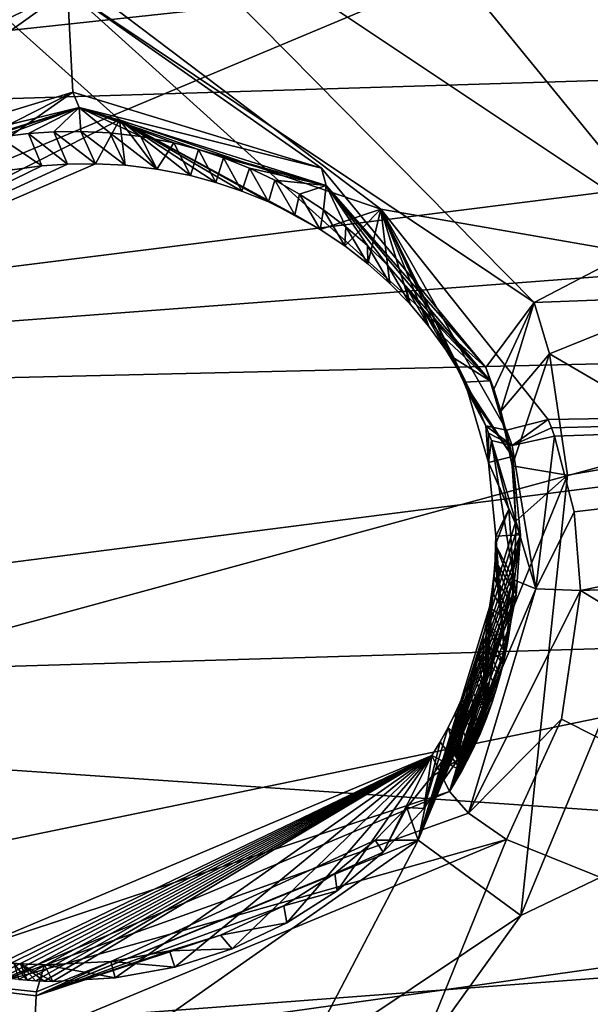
# Model space of a CAD drawing. Header units: millimetres. Extents: x -147 to 294, y -82 to 275.
# Tile 269 of 609: x 224.49 to 227.19, y 190.1 to 194.76. Entities that reach past the tile are written whole.
import ezdxf

# ---------------------------------------------------------------- set-up
doc = ezdxf.new("R2010")
doc.units = ezdxf.units.MM
doc.header["$LTSCALE"] = 67.506716
for name, color, linetype in [('1864', 7, 'CONTINUOUS'), ('1865', 7, 'CONTINUOUS'), ('1866', 7, 'CONTINUOUS'), ('1867', 7, 'CONTINUOUS'), ('1881', 7, 'CONTINUOUS'), ('1886', 7, 'CONTINUOUS'), ('1887', 7, 'CONTINUOUS'), ('1888', 7, 'CONTINUOUS'), ('1889', 7, 'CONTINUOUS'), ('1890', 7, 'CONTINUOUS'), ('1891', 7, 'CONTINUOUS'), ('1892', 7, 'CONTINUOUS'), ('1893', 7, 'CONTINUOUS'), ('1894', 7, 'CONTINUOUS'), ('1896', 7, 'CONTINUOUS'), ('1897', 7, 'CONTINUOUS'), ('1898', 7, 'CONTINUOUS'), ('1899', 7, 'CONTINUOUS'), ('1900', 7, 'CONTINUOUS'), ('1922', 7, 'CONTINUOUS'), ('1923', 7, 'CONTINUOUS'), ('1924', 7, 'CONTINUOUS'), ('1986', 7, 'CONTINUOUS'), ('1987', 7, 'CONTINUOUS'), ('1988', 7, 'CONTINUOUS'), ('1989', 7, 'CONTINUOUS'), ('1990', 7, 'CONTINUOUS'), ('1991', 7, 'CONTINUOUS'), ('752', 7, 'CONTINUOUS'), ('753', 7, 'CONTINUOUS'), ('799', 7, 'CONTINUOUS'), ('810', 7, 'CONTINUOUS'), ('811', 7, 'CONTINUOUS'), ('841', 7, 'CONTINUOUS'), ('932', 7, 'CONTINUOUS')]:
    doc.layers.add(name, color=color, linetype=linetype)

msp = doc.modelspace()

# ---------------------------------------------------------------- linework, layer by layer
at = {"layer": '1864', "linetype": 'CONTINUOUS'}
for points in [[(232.5927, 188.7143, -18.24), (225.282, 188.3193, -17.8591), (231.732, 192.8537, -16.9719), (232.5927, 188.7143, -18.24)], [(231.732, 192.8537, -16.9719), (225.282, 188.3193, -17.8591), (226.8588, 190.5165, -17.2977), (231.732, 192.8537, -16.9719)], [(227.7718, 192.7218, -16.7177), (231.732, 192.8537, -16.9719), (226.8588, 190.5165, -17.2977), (227.7718, 192.7218, -16.7177)], [(226.8588, 190.5165, -17.2977), (225.282, 188.3193, -17.8591), (225.826, 189.8257, -17.4425), (226.8588, 190.5165, -17.2977)], [(224.5396, 189.5851, -17.4508), (217.8714, 187.4773, -17.9052), (222.468, 190.386, -17.133), (224.5396, 189.5851, -17.4508)]]:
    msp.add_3dface(points, dxfattribs=at)
at = {"layer": '1865', "linetype": 'CONTINUOUS'}
for points in [[(224.5396, 189.5851, -17.4508), (222.468, 190.386, -17.133), (224.5667, 190.1358, -17.0461), (224.5396, 189.5851, -17.4508)], [(224.5667, 190.1358, -17.0461), (222.468, 190.386, -17.133), (224.5683, 190.1543, -17.0173), (224.5667, 190.1358, -17.0461)], [(224.5683, 190.1543, -17.0173), (222.468, 190.386, -17.133), (224.6056, 190.2821, -16.2891), (224.5683, 190.1543, -17.0173)], [(224.6056, 190.2821, -16.2891), (222.468, 190.386, -17.133), (224.4925, 190.2871, -16.2857), (224.6056, 190.2821, -16.2891)], [(224.4925, 190.2871, -16.2857), (222.468, 190.386, -17.133), (224.4612, 190.2894, -16.2845), (224.4925, 190.2871, -16.2857)]]:
    msp.add_3dface(points, dxfattribs=at)
at = {"layer": '1866', "linetype": 'CONTINUOUS'}
for points in [[(227.7718, 192.7218, -16.7177), (226.8588, 190.5165, -17.2977), (227.079, 192.6011, -16.3974), (227.7718, 192.7218, -16.7177)], [(227.079, 192.6011, -16.3974), (226.8588, 190.5165, -17.2977), (226.3727, 190.8728, -16.887), (227.079, 192.6011, -16.3974)], [(227.079, 192.6011, -16.3974), (226.3727, 190.8728, -16.887), (226.8359, 192.3837, -15.697), (227.079, 192.6011, -16.3974)], [(226.8359, 192.3837, -15.697), (226.3727, 190.8728, -16.887), (226.8358, 192.3274, -15.7146), (226.8359, 192.3837, -15.697)], [(226.8358, 192.3274, -15.7146), (226.3727, 190.8728, -16.887), (226.8322, 192.2588, -15.7352), (226.8358, 192.3274, -15.7146)], [(226.8322, 192.2588, -15.7352), (226.3727, 190.8728, -16.887), (226.8283, 192.2005, -15.7533), (226.8322, 192.2588, -15.7352)], [(226.8283, 192.2005, -15.7533), (226.3727, 190.8728, -16.887), (226.8227, 192.1449, -15.7703), (226.8283, 192.2005, -15.7533)], [(226.8227, 192.1449, -15.7703), (226.3727, 190.8728, -16.887), (226.8141, 192.0812, -15.7895), (226.8227, 192.1449, -15.7703)], [(226.8141, 192.0812, -15.7895), (226.3727, 190.8728, -16.887), (226.7998, 191.9991, -15.8143), (226.8141, 192.0812, -15.7895)], [(226.7998, 191.9991, -15.8143), (226.3727, 190.8728, -16.887), (226.7752, 191.8885, -15.8475), (226.7998, 191.9991, -15.8143)], [(226.7752, 191.8885, -15.8475), (226.3727, 190.8728, -16.887), (226.7319, 191.7402, -15.8919), (226.7752, 191.8885, -15.8475)], [(226.7319, 191.7402, -15.8919), (226.3727, 190.8728, -16.887), (226.6562, 191.5475, -15.9487), (226.7319, 191.7402, -15.8919)], [(226.6562, 191.5475, -15.9487), (226.3727, 190.8728, -16.887), (226.5284, 191.3085, -16.0183), (226.6562, 191.5475, -15.9487)], [(226.5284, 191.3085, -16.0183), (226.3727, 190.8728, -16.887), (226.4366, 191.173, -16.0572), (226.5284, 191.3085, -16.0183)], [(226.4366, 191.173, -16.0572), (226.3727, 190.8728, -16.887), (226.3195, 191.0276, -16.0985), (226.4366, 191.173, -16.0572)], [(226.3195, 191.0276, -16.0985), (226.3727, 190.8728, -16.887), (226.1697, 190.8738, -16.1417), (226.3195, 191.0276, -16.0985)], [(225.826, 189.8257, -17.4425), (224.5396, 189.5851, -17.4508), (226.3727, 190.8728, -16.887), (225.826, 189.8257, -17.4425)], [(224.5396, 189.5851, -17.4508), (224.5667, 190.1358, -17.0461), (226.3727, 190.8728, -16.887), (224.5396, 189.5851, -17.4508)], [(226.3727, 190.8728, -16.887), (224.5667, 190.1358, -17.0461), (226.1697, 190.8738, -16.1417), (226.3727, 190.8728, -16.887)], [(226.1697, 190.8738, -16.1417), (224.5667, 190.1358, -17.0461), (225.9788, 190.716, -16.1851), (226.1697, 190.8738, -16.1417)], [(226.8588, 190.5165, -17.2977), (225.826, 189.8257, -17.4425), (226.3727, 190.8728, -16.887), (226.8588, 190.5165, -17.2977)], [(225.9788, 190.716, -16.1851), (224.5667, 190.1358, -17.0461), (225.7377, 190.562, -16.2264), (225.9788, 190.716, -16.1851)], [(225.7377, 190.562, -16.2264), (224.5667, 190.1358, -17.0461), (225.4374, 190.424, -16.2618), (225.7377, 190.562, -16.2264)], [(225.4374, 190.424, -16.2618), (224.5667, 190.1358, -17.0461), (225.1969, 190.3492, -16.2796), (225.4374, 190.424, -16.2618)], [(225.1969, 190.3492, -16.2796), (224.5667, 190.1358, -17.0461), (224.9198, 190.2981, -16.2898), (225.1969, 190.3492, -16.2796)], [(224.5667, 190.1358, -17.0461), (224.5683, 190.1543, -17.0173), (224.9198, 190.2981, -16.2898), (224.5667, 190.1358, -17.0461)], [(224.5683, 190.1543, -17.0173), (224.6056, 190.2821, -16.2891), (224.9198, 190.2981, -16.2898), (224.5683, 190.1543, -17.0173)]]:
    msp.add_3dface(points, dxfattribs=at)
at = {"layer": '1867', "linetype": 'CONTINUOUS'}
for points in [[(227.6661, 193.4474, -16.5043), (227.7718, 192.7218, -16.7177), (226.9938, 193.1759, -16.2248), (227.6661, 193.4474, -16.5043)], [(226.7638, 192.9036, -15.5342), (226.9938, 193.1759, -16.2248), (226.8172, 192.6454, -15.6157), (226.7638, 192.9036, -15.5342)], [(226.9938, 193.1759, -16.2248), (227.079, 192.6011, -16.3974), (226.8172, 192.6454, -15.6157), (226.9938, 193.1759, -16.2248)], [(227.7718, 192.7218, -16.7177), (227.079, 192.6011, -16.3974), (226.9938, 193.1759, -16.2248), (227.7718, 192.7218, -16.7177)], [(227.079, 192.6011, -16.3974), (226.8359, 192.3837, -15.697), (226.8172, 192.6454, -15.6157), (227.079, 192.6011, -16.3974)]]:
    msp.add_3dface(points, dxfattribs=at)
at = {"layer": '1881', "linetype": 'CONTINUOUS'}
msp.add_3dface([(227.563, 193.7525, -16.4113), (226.45, 195.1174, -15.9597), (227.3499, 196.8986, -15.5152), (227.563, 193.7525, -16.4113)], dxfattribs=at)
at = {"layer": '1886', "linetype": 'CONTINUOUS'}
for points in [[(224.4925, 190.2871, -16.2857), (224.4612, 190.2894, -16.2845), (224.5237, 190.2103, -15.9112), (224.4925, 190.2871, -16.2857)], [(224.5237, 190.2103, -15.9112), (224.4612, 190.2894, -16.2845), (224.484, 190.2135, -15.9085), (224.5237, 190.2103, -15.9112)], [(224.6056, 190.2821, -16.2891), (224.4925, 190.2871, -16.2857), (224.6446, 190.2042, -15.9184), (224.6056, 190.2821, -16.2891)], [(224.6446, 190.2042, -15.9184), (224.4925, 190.2871, -16.2857), (224.604, 190.2056, -15.9162), (224.6446, 190.2042, -15.9184)], [(224.604, 190.2056, -15.9162), (224.4925, 190.2871, -16.2857), (224.5637, 190.2076, -15.9138), (224.604, 190.2056, -15.9162)], [(224.5637, 190.2076, -15.9138), (224.4925, 190.2871, -16.2857), (224.5237, 190.2103, -15.9112), (224.5637, 190.2076, -15.9138)]]:
    msp.add_3dface(points, dxfattribs=at)
at = {"layer": '1887', "linetype": 'CONTINUOUS'}
for points in [[(226.8359, 192.3837, -15.697), (226.8358, 192.3274, -15.7146), (226.8574, 192.3185, -15.4233), (226.8359, 192.3837, -15.697)], [(226.8283, 192.2005, -15.7533), (226.8227, 192.1449, -15.7703), (226.8574, 192.3185, -15.4233), (226.8283, 192.2005, -15.7533)], [(226.8574, 192.3185, -15.4233), (226.8227, 192.1449, -15.7703), (226.8373, 192.0335, -15.5037), (226.8574, 192.3185, -15.4233)], [(226.8322, 192.2588, -15.7352), (226.8283, 192.2005, -15.7533), (226.8574, 192.3185, -15.4233), (226.8322, 192.2588, -15.7352)], [(226.8358, 192.3274, -15.7146), (226.8322, 192.2588, -15.7352), (226.8574, 192.3185, -15.4233), (226.8358, 192.3274, -15.7146)], [(226.8227, 192.1449, -15.7703), (226.8141, 192.0812, -15.7895), (226.8373, 192.0335, -15.5037), (226.8227, 192.1449, -15.7703)], [(226.8141, 192.0812, -15.7895), (226.7998, 191.9991, -15.8143), (226.8373, 192.0335, -15.5037), (226.8141, 192.0812, -15.7895)], [(226.7998, 191.9991, -15.8143), (226.7752, 191.8885, -15.8475), (226.8373, 192.0335, -15.5037), (226.7998, 191.9991, -15.8143)], [(226.8373, 192.0335, -15.5037), (226.7752, 191.8885, -15.8475), (226.7813, 191.7614, -15.5784), (226.8373, 192.0335, -15.5037)], [(226.7752, 191.8885, -15.8475), (226.7319, 191.7402, -15.8919), (226.7813, 191.7614, -15.5784), (226.7752, 191.8885, -15.8475)], [(226.7319, 191.7402, -15.8919), (226.6562, 191.5475, -15.9487), (226.6886, 191.5009, -15.648), (226.7319, 191.7402, -15.8919)], [(226.7813, 191.7614, -15.5784), (226.7319, 191.7402, -15.8919), (226.6886, 191.5009, -15.648), (226.7813, 191.7614, -15.5784)], [(226.6562, 191.5475, -15.9487), (226.5284, 191.3085, -16.0183), (226.5592, 191.2514, -15.7126), (226.6562, 191.5475, -15.9487)], [(226.6886, 191.5009, -15.648), (226.6562, 191.5475, -15.9487), (226.5592, 191.2514, -15.7126), (226.6886, 191.5009, -15.648)], [(226.5284, 191.3085, -16.0183), (226.4366, 191.173, -16.0572), (226.5592, 191.2514, -15.7126), (226.5284, 191.3085, -16.0183)], [(226.5592, 191.2514, -15.7126), (226.4366, 191.173, -16.0572), (226.3995, 191.0232, -15.7695), (226.5592, 191.2514, -15.7126)], [(226.4366, 191.173, -16.0572), (226.3195, 191.0276, -16.0985), (226.3995, 191.0232, -15.7695), (226.4366, 191.173, -16.0572)], [(226.3195, 191.0276, -16.0985), (226.1697, 190.8738, -16.1417), (226.208, 190.8156, -15.819), (226.3195, 191.0276, -16.0985)], [(226.3995, 191.0232, -15.7695), (226.3195, 191.0276, -16.0985), (226.208, 190.8156, -15.819), (226.3995, 191.0232, -15.7695)], [(226.1697, 190.8738, -16.1417), (225.9788, 190.716, -16.1851), (226.208, 190.8156, -15.819), (226.1697, 190.8738, -16.1417)], [(226.208, 190.8156, -15.819), (225.9788, 190.716, -16.1851), (225.9906, 190.6334, -15.8602), (226.208, 190.8156, -15.819)], [(225.9788, 190.716, -16.1851), (225.7377, 190.562, -16.2264), (225.9906, 190.6334, -15.8602), (225.9788, 190.716, -16.1851)], [(225.9906, 190.6334, -15.8602), (225.7377, 190.562, -16.2264), (225.7524, 190.4817, -15.8917), (225.9906, 190.6334, -15.8602)], [(225.7377, 190.562, -16.2264), (225.4374, 190.424, -16.2618), (225.7524, 190.4817, -15.8917), (225.7377, 190.562, -16.2264)], [(225.7524, 190.4817, -15.8917), (225.4374, 190.424, -16.2618), (225.4926, 190.3593, -15.914), (225.7524, 190.4817, -15.8917)], [(225.4374, 190.424, -16.2618), (225.1969, 190.3492, -16.2796), (225.4926, 190.3593, -15.914), (225.4374, 190.424, -16.2618)], [(225.1969, 190.3492, -16.2796), (224.9198, 190.2981, -16.2898), (225.222, 190.2725, -15.9259), (225.1969, 190.3492, -16.2796)], [(225.4926, 190.3593, -15.914), (225.1969, 190.3492, -16.2796), (225.222, 190.2725, -15.9259), (225.4926, 190.3593, -15.914)], [(224.9198, 190.2981, -16.2898), (224.6056, 190.2821, -16.2891), (224.94, 190.221, -15.9273), (224.9198, 190.2981, -16.2898)], [(225.222, 190.2725, -15.9259), (224.9198, 190.2981, -16.2898), (224.94, 190.221, -15.9273), (225.222, 190.2725, -15.9259)], [(224.6056, 190.2821, -16.2891), (224.6446, 190.2042, -15.9184), (224.94, 190.221, -15.9273), (224.6056, 190.2821, -16.2891)]]:
    msp.add_3dface(points, dxfattribs=at)
at = {"layer": '1888', "linetype": 'CONTINUOUS'}
for points in [[(226.6933, 193.1116, -15.4677), (226.7313, 193.0087, -15.5007), (226.7142, 193.047, -15.2074), (226.6933, 193.1116, -15.4677)], [(226.7313, 193.0087, -15.5007), (226.7638, 192.9036, -15.5342), (226.7142, 193.047, -15.2074), (226.7313, 193.0087, -15.5007)], [(226.7142, 193.047, -15.2074), (226.7638, 192.9036, -15.5342), (226.8201, 192.6895, -15.3154), (226.7142, 193.047, -15.2074)], [(226.7638, 192.9036, -15.5342), (226.8172, 192.6454, -15.6157), (226.8201, 192.6895, -15.3154), (226.7638, 192.9036, -15.5342)], [(226.8172, 192.6454, -15.6157), (226.8359, 192.3837, -15.697), (226.8201, 192.6895, -15.3154), (226.8172, 192.6454, -15.6157)], [(226.8359, 192.3837, -15.697), (226.8574, 192.3185, -15.4233), (226.8201, 192.6895, -15.3154), (226.8359, 192.3837, -15.697)]]:
    msp.add_3dface(points, dxfattribs=at)
at = {"layer": '1889', "linetype": 'CONTINUOUS'}
for points in [[(227.563, 193.7525, -16.4113), (227.6661, 193.4474, -16.5043), (226.9228, 193.4183, -16.1625), (227.563, 193.7525, -16.4113)], [(226.7313, 193.0087, -15.5007), (226.6933, 193.1116, -15.4677), (226.9228, 193.4183, -16.1625), (226.7313, 193.0087, -15.5007)], [(226.7638, 192.9036, -15.5342), (226.7313, 193.0087, -15.5007), (226.9228, 193.4183, -16.1625), (226.7638, 192.9036, -15.5342)], [(226.9938, 193.1759, -16.2248), (226.7638, 192.9036, -15.5342), (226.9228, 193.4183, -16.1625), (226.9938, 193.1759, -16.2248)], [(227.6661, 193.4474, -16.5043), (226.9938, 193.1759, -16.2248), (226.9228, 193.4183, -16.1625), (227.6661, 193.4474, -16.5043)]]:
    msp.add_3dface(points, dxfattribs=at)
at = {"layer": '1890', "linetype": 'CONTINUOUS'}
for points in [[(224.7196, 195.6512, -15.7199), (226.9228, 193.4183, -16.1625), (224.7145, 194.8986, -15.632), (224.7196, 195.6512, -15.7199)], [(224.7196, 195.6512, -15.7199), (226.45, 195.1174, -15.9597), (227.563, 193.7525, -16.4113), (224.7196, 195.6512, -15.7199)], [(224.7196, 195.6512, -15.7199), (227.563, 193.7525, -16.4113), (226.9228, 193.4183, -16.1625), (224.7196, 195.6512, -15.7199)], [(226.9228, 193.4183, -16.1625), (226.6933, 193.1116, -15.4677), (224.7145, 194.8986, -15.632), (226.9228, 193.4183, -16.1625)], [(224.7145, 194.8986, -15.632), (226.6933, 193.1116, -15.4677), (225.9157, 194.0547, -15.1533), (224.7145, 194.8986, -15.632)], [(224.74, 194.415, -15.0122), (224.7145, 194.8986, -15.632), (225.9157, 194.0547, -15.1533), (224.74, 194.415, -15.0122)]]:
    msp.add_3dface(points, dxfattribs=at)
at = {"layer": '1891', "linetype": 'CONTINUOUS'}
for points in [[(221.6038, 193.4095, -16.2304), (222.7689, 195.0361, -15.8098), (224.7145, 194.8986, -15.632), (221.6038, 193.4095, -16.2304)], [(222.2717, 193.1588, -16.039), (221.6038, 193.4095, -16.2304), (224.7145, 194.8986, -15.632), (222.2717, 193.1588, -16.039)], [(222.2717, 193.1588, -16.039), (224.7145, 194.8986, -15.632), (224.74, 194.415, -15.0122), (222.2717, 193.1588, -16.039)], [(222.589, 192.9029, -15.4521), (222.2717, 193.1588, -16.039), (224.74, 194.415, -15.0122), (222.589, 192.9029, -15.4521)], [(222.589, 192.9029, -15.4521), (224.74, 194.415, -15.0122), (223.3945, 194.0056, -15.1175), (222.589, 192.9029, -15.4521)]]:
    msp.add_3dface(points, dxfattribs=at)
at = {"layer": '1892', "linetype": 'CONTINUOUS'}
for points in [[(223.3945, 194.0056, -15.1175), (224.74, 194.415, -15.0122), (224.7688, 194.3423, -14.7385), (223.3945, 194.0056, -15.1175)], [(223.4334, 193.9223, -14.7985), (223.3945, 194.0056, -15.1175), (224.7688, 194.3423, -14.7385), (223.4334, 193.9223, -14.7985)]]:
    msp.add_3dface(points, dxfattribs=at)
at = {"layer": '1893', "linetype": 'CONTINUOUS'}
for points in [[(223.4334, 193.9223, -14.7985), (224.7688, 194.3423, -14.7385), (224.0438, 194.1124, -14.7704), (223.4334, 193.9223, -14.7985)], [(224.0438, 194.1124, -14.7704), (224.7688, 194.3423, -14.7385), (224.1491, 194.1458, -14.7656), (224.0438, 194.1124, -14.7704)], [(224.1491, 194.1458, -14.7656), (224.7688, 194.3423, -14.7385), (224.2645, 194.1757, -14.7623), (224.1491, 194.1458, -14.7656)], [(224.2645, 194.1757, -14.7623), (224.7688, 194.3423, -14.7385), (224.3909, 194.2006, -14.7609), (224.2645, 194.1757, -14.7623)], [(224.3909, 194.2006, -14.7609), (224.7688, 194.3423, -14.7385), (224.5294, 194.2189, -14.7621), (224.3909, 194.2006, -14.7609)], [(224.5294, 194.2189, -14.7621), (224.7688, 194.3423, -14.7385), (224.6494, 194.2273, -14.7653), (224.5294, 194.2189, -14.7621)], [(224.6494, 194.2273, -14.7653), (224.7688, 194.3423, -14.7385), (224.7777, 194.2287, -14.771), (224.6494, 194.2273, -14.7653)], [(224.7688, 194.3423, -14.7385), (225.9374, 193.9723, -14.9019), (225.3339, 194.1433, -14.8223), (224.7688, 194.3423, -14.7385)], [(224.7777, 194.2287, -14.771), (224.7688, 194.3423, -14.7385), (224.9151, 194.2217, -14.7795), (224.7777, 194.2287, -14.771)], [(224.9151, 194.2217, -14.7795), (224.7688, 194.3423, -14.7385), (225.061, 194.2043, -14.7915), (224.9151, 194.2217, -14.7795)], [(225.061, 194.2043, -14.7915), (224.7688, 194.3423, -14.7385), (225.2171, 194.1741, -14.8077), (225.061, 194.2043, -14.7915)], [(225.2171, 194.1741, -14.8077), (224.7688, 194.3423, -14.7385), (225.3339, 194.1433, -14.8223), (225.2171, 194.1741, -14.8077)], [(225.3339, 194.1433, -14.8223), (225.9374, 193.9723, -14.9019), (225.4531, 194.104, -14.8394), (225.3339, 194.1433, -14.8223)], [(225.4531, 194.104, -14.8394), (225.9374, 193.9723, -14.9019), (225.575, 194.0551, -14.8595), (225.4531, 194.104, -14.8394)], [(225.575, 194.0551, -14.8595), (225.9374, 193.9723, -14.9019), (225.6956, 193.9974, -14.8821), (225.575, 194.0551, -14.8595)], [(225.6956, 193.9974, -14.8821), (225.9374, 193.9723, -14.9019), (225.8121, 193.9318, -14.9067), (225.6956, 193.9974, -14.8821)], [(225.8121, 193.9318, -14.9067), (225.9374, 193.9723, -14.9019), (225.9247, 193.858, -14.9336), (225.8121, 193.9318, -14.9067)], [(225.9247, 193.858, -14.9336), (225.9374, 193.9723, -14.9019), (226.0318, 193.7769, -14.9622), (225.9247, 193.858, -14.9336)], [(225.9374, 193.9723, -14.9019), (226.7142, 193.047, -15.2074), (226.2278, 193.5946, -15.0246), (225.9374, 193.9723, -14.9019)], [(226.0318, 193.7769, -14.9622), (225.9374, 193.9723, -14.9019), (226.133, 193.689, -14.9926), (226.0318, 193.7769, -14.9622)], [(226.133, 193.689, -14.9926), (225.9374, 193.9723, -14.9019), (226.2278, 193.5946, -15.0246), (226.133, 193.689, -14.9926)], [(226.2278, 193.5946, -15.0246), (226.7142, 193.047, -15.2074), (226.3156, 193.494, -15.0579), (226.2278, 193.5946, -15.0246)], [(226.3156, 193.494, -15.0579), (226.7142, 193.047, -15.2074), (226.3961, 193.3878, -15.0925), (226.3156, 193.494, -15.0579)], [(226.3961, 193.3878, -15.0925), (226.7142, 193.047, -15.2074), (226.4687, 193.2766, -15.1281), (226.3961, 193.3878, -15.0925)], [(226.4687, 193.2766, -15.1281), (226.7142, 193.047, -15.2074), (226.5332, 193.1608, -15.1647), (226.4687, 193.2766, -15.1281)], [(226.5332, 193.1608, -15.1647), (226.7142, 193.047, -15.2074), (226.5894, 193.041, -15.202), (226.5332, 193.1608, -15.1647)]]:
    msp.add_3dface(points, dxfattribs=at)
at = {"layer": '1894', "linetype": 'CONTINUOUS'}
for points in [[(224.74, 194.415, -15.0122), (225.9157, 194.0547, -15.1533), (224.7688, 194.3423, -14.7385), (224.74, 194.415, -15.0122)], [(224.7688, 194.3423, -14.7385), (225.9157, 194.0547, -15.1533), (225.9374, 193.9723, -14.9019), (224.7688, 194.3423, -14.7385)], [(225.9157, 194.0547, -15.1533), (226.6933, 193.1116, -15.4677), (225.9374, 193.9723, -14.9019), (225.9157, 194.0547, -15.1533)], [(226.6933, 193.1116, -15.4677), (226.7142, 193.047, -15.2074), (225.9374, 193.9723, -14.9019), (226.6933, 193.1116, -15.4677)]]:
    msp.add_3dface(points, dxfattribs=at)
at = {"layer": '1896', "linetype": 'CONTINUOUS'}
for points in [[(226.7399, 192.3126, -15.4183), (226.7813, 191.7614, -15.5784), (226.7396, 192.2717, -15.4298), (226.7399, 192.3126, -15.4183)], [(226.8574, 192.3185, -15.4233), (226.7813, 191.7614, -15.5784), (226.7399, 192.3126, -15.4183), (226.8574, 192.3185, -15.4233)], [(226.8574, 192.3185, -15.4233), (226.8373, 192.0335, -15.5037), (226.7813, 191.7614, -15.5784), (226.8574, 192.3185, -15.4233)], [(226.7396, 192.2717, -15.4298), (226.7813, 191.7614, -15.5784), (226.7368, 192.1968, -15.4511), (226.7396, 192.2717, -15.4298)], [(226.7813, 191.7614, -15.5784), (226.6886, 191.5009, -15.648), (226.7368, 192.1968, -15.4511), (226.7813, 191.7614, -15.5784)], [(226.7368, 192.1968, -15.4511), (226.6886, 191.5009, -15.648), (226.7311, 192.1223, -15.4721), (226.7368, 192.1968, -15.4511)], [(226.7311, 192.1223, -15.4721), (226.6886, 191.5009, -15.648), (226.7224, 192.0482, -15.4928), (226.7311, 192.1223, -15.4721)], [(226.7224, 192.0482, -15.4928), (226.6886, 191.5009, -15.648), (226.7109, 191.9746, -15.5133), (226.7224, 192.0482, -15.4928)], [(226.7109, 191.9746, -15.5133), (226.6886, 191.5009, -15.648), (226.6964, 191.9014, -15.5334), (226.7109, 191.9746, -15.5133)], [(226.6964, 191.9014, -15.5334), (226.6886, 191.5009, -15.648), (226.6789, 191.8284, -15.5534), (226.6964, 191.9014, -15.5334)], [(226.6789, 191.8284, -15.5534), (226.6886, 191.5009, -15.648), (226.6586, 191.7557, -15.5731), (226.6789, 191.8284, -15.5534)], [(226.6886, 191.5009, -15.648), (226.5592, 191.2514, -15.7126), (226.6586, 191.7557, -15.5731), (226.6886, 191.5009, -15.648)], [(226.6586, 191.7557, -15.5731), (226.5592, 191.2514, -15.7126), (226.6354, 191.6837, -15.5924), (226.6586, 191.7557, -15.5731)], [(226.6354, 191.6837, -15.5924), (226.5592, 191.2514, -15.7126), (226.6093, 191.6127, -15.6114), (226.6354, 191.6837, -15.5924)], [(226.6093, 191.6127, -15.6114), (226.5592, 191.2514, -15.7126), (226.5806, 191.543, -15.6298), (226.6093, 191.6127, -15.6114)], [(226.5806, 191.543, -15.6298), (226.5592, 191.2514, -15.7126), (226.549, 191.4742, -15.6478), (226.5806, 191.543, -15.6298)], [(226.549, 191.4742, -15.6478), (226.5592, 191.2514, -15.7126), (226.5147, 191.4063, -15.6654), (226.549, 191.4742, -15.6478)], [(226.5592, 191.2514, -15.7126), (226.3995, 191.0232, -15.7695), (226.5147, 191.4063, -15.6654), (226.5592, 191.2514, -15.7126)], [(226.5147, 191.4063, -15.6654), (226.3995, 191.0232, -15.7695), (226.4775, 191.3394, -15.6826), (226.5147, 191.4063, -15.6654)], [(226.4775, 191.3394, -15.6826), (226.3995, 191.0232, -15.7695), (226.4376, 191.2734, -15.6994), (226.4775, 191.3394, -15.6826)], [(226.4376, 191.2734, -15.6994), (224.2897, 190.2386, -15.8925), (224.2667, 190.3574, -15.8568), (226.4376, 191.2734, -15.6994)], [(224.328, 190.2324, -15.896), (224.2897, 190.2386, -15.8925), (226.4376, 191.2734, -15.6994), (224.328, 190.2324, -15.896)], [(224.3666, 190.2267, -15.8993), (224.328, 190.2324, -15.896), (226.4376, 191.2734, -15.6994), (224.3666, 190.2267, -15.8993)], [(224.4054, 190.2217, -15.9025), (224.3666, 190.2267, -15.8993), (226.4376, 191.2734, -15.6994), (224.4054, 190.2217, -15.9025)], [(224.4446, 190.2173, -15.9056), (224.4054, 190.2217, -15.9025), (226.4376, 191.2734, -15.6994), (224.4446, 190.2173, -15.9056)], [(224.484, 190.2135, -15.9085), (224.4446, 190.2173, -15.9056), (226.4376, 191.2734, -15.6994), (224.484, 190.2135, -15.9085)], [(224.5237, 190.2103, -15.9112), (224.484, 190.2135, -15.9085), (226.4376, 191.2734, -15.6994), (224.5237, 190.2103, -15.9112)], [(224.5637, 190.2076, -15.9138), (224.5237, 190.2103, -15.9112), (226.4376, 191.2734, -15.6994), (224.5637, 190.2076, -15.9138)], [(224.604, 190.2056, -15.9162), (224.5637, 190.2076, -15.9138), (226.4376, 191.2734, -15.6994), (224.604, 190.2056, -15.9162)], [(224.6446, 190.2042, -15.9184), (224.604, 190.2056, -15.9162), (226.4376, 191.2734, -15.6994), (224.6446, 190.2042, -15.9184)], [(224.94, 190.221, -15.9273), (224.6446, 190.2042, -15.9184), (226.4376, 191.2734, -15.6994), (224.94, 190.221, -15.9273)], [(225.222, 190.2725, -15.9259), (224.94, 190.221, -15.9273), (226.4376, 191.2734, -15.6994), (225.222, 190.2725, -15.9259)], [(225.4926, 190.3593, -15.914), (225.222, 190.2725, -15.9259), (226.4376, 191.2734, -15.6994), (225.4926, 190.3593, -15.914)], [(225.7524, 190.4817, -15.8917), (225.4926, 190.3593, -15.914), (226.4376, 191.2734, -15.6994), (225.7524, 190.4817, -15.8917)], [(225.9906, 190.6334, -15.8602), (225.7524, 190.4817, -15.8917), (226.4376, 191.2734, -15.6994), (225.9906, 190.6334, -15.8602)], [(226.208, 190.8156, -15.819), (225.9906, 190.6334, -15.8602), (226.4376, 191.2734, -15.6994), (226.208, 190.8156, -15.819)], [(226.3995, 191.0232, -15.7695), (226.208, 190.8156, -15.819), (226.4376, 191.2734, -15.6994), (226.3995, 191.0232, -15.7695)]]:
    msp.add_3dface(points, dxfattribs=at)
at = {"layer": '1897', "linetype": 'CONTINUOUS'}
for points in [[(226.7142, 193.047, -15.2074), (226.8201, 192.6895, -15.3154), (226.5894, 193.041, -15.202), (226.7142, 193.047, -15.2074)], [(226.5894, 193.041, -15.202), (226.8201, 192.6895, -15.3154), (226.6079, 192.9962, -15.2158), (226.5894, 193.041, -15.202)], [(226.6079, 192.9962, -15.2158), (226.8201, 192.6895, -15.3154), (226.7059, 192.6607, -15.3171), (226.6079, 192.9962, -15.2158)], [(226.8201, 192.6895, -15.3154), (226.8574, 192.3185, -15.4233), (226.7059, 192.6607, -15.3171), (226.8201, 192.6895, -15.3154)], [(226.8574, 192.3185, -15.4233), (226.7399, 192.3126, -15.4183), (226.7059, 192.6607, -15.3171), (226.8574, 192.3185, -15.4233)]]:
    msp.add_3dface(points, dxfattribs=at)
at = {"layer": '1898', "linetype": 'CONTINUOUS'}
for points in [[(224.3909, 194.2006, -14.7609), (224.5294, 194.2189, -14.7621), (224.5931, 194.065, -14.0639), (224.3909, 194.2006, -14.7609)], [(224.4524, 194.0461, -14.0642), (224.3909, 194.2006, -14.7609), (224.5931, 194.065, -14.0639), (224.4524, 194.0461, -14.0642)], [(224.5294, 194.2189, -14.7621), (224.6494, 194.2273, -14.7653), (224.7151, 194.0738, -14.066), (224.5294, 194.2189, -14.7621)], [(224.5931, 194.065, -14.0639), (224.5294, 194.2189, -14.7621), (224.7151, 194.0738, -14.066), (224.5931, 194.065, -14.0639)], [(224.6494, 194.2273, -14.7653), (224.7777, 194.2287, -14.771), (224.8463, 194.0754, -14.0706), (224.6494, 194.2273, -14.7653)], [(224.7151, 194.0738, -14.066), (224.6494, 194.2273, -14.7653), (224.8463, 194.0754, -14.0706), (224.7151, 194.0738, -14.066)], [(224.7777, 194.2287, -14.771), (224.9151, 194.2217, -14.7795), (224.9868, 194.0682, -14.0783), (224.7777, 194.2287, -14.771)], [(224.8463, 194.0754, -14.0706), (224.7777, 194.2287, -14.771), (224.9868, 194.0682, -14.0783), (224.8463, 194.0754, -14.0706)], [(224.9151, 194.2217, -14.7795), (225.061, 194.2043, -14.7915), (225.1366, 194.0503, -14.0895), (224.9151, 194.2217, -14.7795)], [(224.9868, 194.0682, -14.0783), (224.9151, 194.2217, -14.7795), (225.1366, 194.0503, -14.0895), (224.9868, 194.0682, -14.0783)], [(225.061, 194.2043, -14.7915), (225.2171, 194.1741, -14.8077), (225.1366, 194.0503, -14.0895), (225.061, 194.2043, -14.7915)], [(225.1366, 194.0503, -14.0895), (225.2171, 194.1741, -14.8077), (225.2965, 194.0191, -14.1052), (225.1366, 194.0503, -14.0895)], [(225.2171, 194.1741, -14.8077), (225.3339, 194.1433, -14.8223), (225.2965, 194.0191, -14.1052), (225.2171, 194.1741, -14.8077)], [(225.2965, 194.0191, -14.1052), (225.3339, 194.1433, -14.8223), (225.4168, 193.9869, -14.1196), (225.2965, 194.0191, -14.1052)], [(225.3339, 194.1433, -14.8223), (225.4531, 194.104, -14.8394), (225.4168, 193.9869, -14.1196), (225.3339, 194.1433, -14.8223)], [(225.4168, 193.9869, -14.1196), (225.4531, 194.104, -14.8394), (225.5398, 193.9457, -14.1368), (225.4168, 193.9869, -14.1196)], [(225.4531, 194.104, -14.8394), (225.575, 194.0551, -14.8595), (225.5398, 193.9457, -14.1368), (225.4531, 194.104, -14.8394)], [(225.5398, 193.9457, -14.1368), (225.575, 194.0551, -14.8595), (225.6649, 193.8948, -14.1571), (225.5398, 193.9457, -14.1368)], [(225.575, 194.0551, -14.8595), (225.6956, 193.9974, -14.8821), (225.6649, 193.8948, -14.1571), (225.575, 194.0551, -14.8595)], [(225.6649, 193.8948, -14.1571), (225.6956, 193.9974, -14.8821), (225.7897, 193.8339, -14.1803), (225.6649, 193.8948, -14.1571)], [(225.6956, 193.9974, -14.8821), (225.8121, 193.9318, -14.9067), (225.7897, 193.8339, -14.1803), (225.6956, 193.9974, -14.8821)], [(225.7897, 193.8339, -14.1803), (225.8121, 193.9318, -14.9067), (225.91, 193.7647, -14.2058), (225.7897, 193.8339, -14.1803)], [(225.8121, 193.9318, -14.9067), (225.9247, 193.858, -14.9336), (225.91, 193.7647, -14.2058), (225.8121, 193.9318, -14.9067)], [(225.91, 193.7647, -14.2058), (225.9247, 193.858, -14.9336), (226.0258, 193.687, -14.2337), (225.91, 193.7647, -14.2058)], [(225.9247, 193.858, -14.9336), (226.0318, 193.7769, -14.9622), (226.0258, 193.687, -14.2337), (225.9247, 193.858, -14.9336)], [(226.0258, 193.687, -14.2337), (226.0318, 193.7769, -14.9622), (226.1357, 193.6016, -14.2636), (226.0258, 193.687, -14.2337)], [(226.0318, 193.7769, -14.9622), (226.133, 193.689, -14.9926), (226.1357, 193.6016, -14.2636), (226.0318, 193.7769, -14.9622)], [(226.133, 193.689, -14.9926), (226.2278, 193.5946, -15.0246), (226.2388, 193.5092, -14.2953), (226.133, 193.689, -14.9926)], [(226.1357, 193.6016, -14.2636), (226.133, 193.689, -14.9926), (226.2388, 193.5092, -14.2953), (226.1357, 193.6016, -14.2636)], [(226.2278, 193.5946, -15.0246), (226.3156, 193.494, -15.0579), (226.3348, 193.4103, -14.3286), (226.2278, 193.5946, -15.0246)], [(226.2388, 193.5092, -14.2953), (226.2278, 193.5946, -15.0246), (226.3348, 193.4103, -14.3286), (226.2388, 193.5092, -14.2953)], [(226.3156, 193.494, -15.0579), (226.3961, 193.3878, -15.0925), (226.4232, 193.3051, -14.3635), (226.3156, 193.494, -15.0579)], [(226.3348, 193.4103, -14.3286), (226.3156, 193.494, -15.0579), (226.4232, 193.3051, -14.3635), (226.3348, 193.4103, -14.3286)], [(226.3961, 193.3878, -15.0925), (226.4687, 193.2766, -15.1281), (226.5036, 193.1944, -14.3996), (226.3961, 193.3878, -15.0925)], [(226.4232, 193.3051, -14.3635), (226.3961, 193.3878, -15.0925), (226.5036, 193.1944, -14.3996), (226.4232, 193.3051, -14.3635)], [(226.4687, 193.2766, -15.1281), (226.5332, 193.1608, -15.1647), (226.5756, 193.0786, -14.4369), (226.4687, 193.2766, -15.1281)], [(226.5036, 193.1944, -14.3996), (226.4687, 193.2766, -15.1281), (226.5756, 193.0786, -14.4369), (226.5036, 193.1944, -14.3996)], [(226.5332, 193.1608, -15.1647), (226.5894, 193.041, -15.202), (226.639, 192.9583, -14.4751), (226.5332, 193.1608, -15.1647)], [(226.5756, 193.0786, -14.4369), (226.5332, 193.1608, -15.1647), (226.639, 192.9583, -14.4751), (226.5756, 193.0786, -14.4369)], [(226.5894, 193.041, -15.202), (226.6079, 192.9962, -15.2158), (226.639, 192.9583, -14.4751), (226.5894, 193.041, -15.202)], [(226.639, 192.9583, -14.4751), (226.6079, 192.9962, -15.2158), (226.6935, 192.834, -14.514), (226.639, 192.9583, -14.4751)]]:
    msp.add_3dface(points, dxfattribs=at)
at = {"layer": '1899', "linetype": 'CONTINUOUS'}
for points in [[(222.7914, 193.1859, -13.9423), (224.8463, 194.0754, -14.0706), (224.961, 194.283, -13.7244), (222.7914, 193.1859, -13.9423)], [(224.8463, 194.0754, -14.0706), (224.9868, 194.0682, -14.0783), (224.961, 194.283, -13.7244), (224.8463, 194.0754, -14.0706)], [(224.9868, 194.0682, -14.0783), (225.1366, 194.0503, -14.0895), (224.961, 194.283, -13.7244), (224.9868, 194.0682, -14.0783)], [(225.1366, 194.0503, -14.0895), (225.2965, 194.0191, -14.1052), (224.961, 194.283, -13.7244), (225.1366, 194.0503, -14.0895)], [(225.2965, 194.0191, -14.1052), (225.4168, 193.9869, -14.1196), (224.961, 194.283, -13.7244), (225.2965, 194.0191, -14.1052)], [(225.4168, 193.9869, -14.1196), (225.5398, 193.9457, -14.1368), (224.961, 194.283, -13.7244), (225.4168, 193.9869, -14.1196)], [(225.5398, 193.9457, -14.1368), (225.6649, 193.8948, -14.1571), (224.961, 194.283, -13.7244), (225.5398, 193.9457, -14.1368)], [(225.6649, 193.8948, -14.1571), (225.7897, 193.8339, -14.1803), (224.961, 194.283, -13.7244), (225.6649, 193.8948, -14.1571)], [(225.7897, 193.8339, -14.1803), (225.91, 193.7647, -14.2058), (224.961, 194.283, -13.7244), (225.7897, 193.8339, -14.1803)], [(224.961, 194.283, -13.7244), (225.91, 193.7647, -14.2058), (226.1973, 193.8606, -13.907), (224.961, 194.283, -13.7244)], [(224.7151, 194.0738, -14.066), (224.8463, 194.0754, -14.0706), (222.7914, 193.1859, -13.9423), (224.7151, 194.0738, -14.066)], [(224.5931, 194.065, -14.0639), (224.7151, 194.0738, -14.066), (222.7914, 193.1859, -13.9423), (224.5931, 194.065, -14.0639)], [(224.4524, 194.0461, -14.0642), (224.5931, 194.065, -14.0639), (222.7914, 193.1859, -13.9423), (224.4524, 194.0461, -14.0642)], [(225.91, 193.7647, -14.2058), (226.0258, 193.687, -14.2337), (226.1973, 193.8606, -13.907), (225.91, 193.7647, -14.2058)], [(226.0258, 193.687, -14.2337), (226.1357, 193.6016, -14.2636), (226.1973, 193.8606, -13.907), (226.0258, 193.687, -14.2337)], [(226.1357, 193.6016, -14.2636), (226.2388, 193.5092, -14.2953), (226.1973, 193.8606, -13.907), (226.1357, 193.6016, -14.2636)], [(226.2388, 193.5092, -14.2953), (226.3348, 193.4103, -14.3286), (226.1973, 193.8606, -13.907), (226.2388, 193.5092, -14.2953)], [(226.3348, 193.4103, -14.3286), (226.4232, 193.3051, -14.3635), (226.1973, 193.8606, -13.907), (226.3348, 193.4103, -14.3286)], [(226.4232, 193.3051, -14.3635), (226.5036, 193.1944, -14.3996), (226.1973, 193.8606, -13.907), (226.4232, 193.3051, -14.3635)], [(226.5036, 193.1944, -14.3996), (226.5756, 193.0786, -14.4369), (226.1973, 193.8606, -13.907), (226.5036, 193.1944, -14.3996)], [(226.5756, 193.0786, -14.4369), (226.639, 192.9583, -14.4751), (226.1973, 193.8606, -13.907), (226.5756, 193.0786, -14.4369)], [(226.639, 192.9583, -14.4751), (226.6935, 192.834, -14.514), (226.1973, 193.8606, -13.907), (226.639, 192.9583, -14.4751)], [(226.1973, 193.8606, -13.907), (226.6935, 192.834, -14.514), (226.791, 192.8138, -14.3225), (226.1973, 193.8606, -13.907)], [(226.9883, 192.8648, -14.2338), (226.1973, 193.8606, -13.907), (226.791, 192.8138, -14.3225), (226.9883, 192.8648, -14.2338)]]:
    msp.add_3dface(points, dxfattribs=at)
at = {"layer": '1900', "linetype": 'CONTINUOUS'}
for points in [[(232.408, 197.8193, -13.2426), (221.3197, 197.5465, -12.6756), (231.4846, 192.9393, -14.5282), (232.408, 197.8193, -13.2426)], [(222.7914, 193.1859, -13.9423), (224.961, 194.283, -13.7244), (221.3197, 197.5465, -12.6756), (222.7914, 193.1859, -13.9423)], [(224.961, 194.283, -13.7244), (226.1973, 193.8606, -13.907), (221.3197, 197.5465, -12.6756), (224.961, 194.283, -13.7244)], [(221.3197, 197.5465, -12.6756), (226.1973, 193.8606, -13.907), (231.4846, 192.9393, -14.5282), (221.3197, 197.5465, -12.6756)], [(226.1973, 193.8606, -13.907), (226.9883, 192.8648, -14.2338), (231.4846, 192.9393, -14.5282), (226.1973, 193.8606, -13.907)], [(231.4846, 192.9393, -14.5282), (226.9883, 192.8648, -14.2338), (227.0036, 192.8253, -14.2459), (231.4846, 192.9393, -14.5282)], [(227.018, 192.7855, -14.2581), (231.4846, 192.9393, -14.5282), (227.0036, 192.8253, -14.2459), (227.018, 192.7855, -14.2581)]]:
    msp.add_3dface(points, dxfattribs=at)
at = {"layer": '1922', "linetype": 'CONTINUOUS'}
for points in [[(226.4376, 191.2734, -15.6994), (224.2667, 190.3574, -15.8568), (226.5207, 191.1035, -15.013), (226.4376, 191.2734, -15.6994)], [(226.5207, 191.1035, -15.013), (224.2667, 190.3574, -15.8568), (224.3402, 190.1862, -15.1941), (226.5207, 191.1035, -15.013)]]:
    msp.add_3dface(points, dxfattribs=at)
at = {"layer": '1923', "linetype": 'CONTINUOUS'}
for points in [[(226.5207, 191.1035, -15.013), (224.3402, 190.1862, -15.1941), (226.611, 191.0006, -14.8318), (226.5207, 191.1035, -15.013)], [(224.3402, 190.1862, -15.1941), (226.7915, 190.876, -14.7917), (226.611, 191.0006, -14.8318), (224.3402, 190.1862, -15.1941)], [(226.7915, 190.876, -14.7917), (224.3402, 190.1862, -15.1941), (224.2575, 189.8219, -14.9701), (226.7915, 190.876, -14.7917)]]:
    msp.add_3dface(points, dxfattribs=at)
at = {"layer": '1924', "linetype": 'CONTINUOUS'}
for points in [[(231.536, 192.2161, -14.7381), (227.1408, 192.0552, -14.4735), (233.6922, 188.0924, -16.1165), (231.536, 192.2161, -14.7381)], [(227.1408, 192.0552, -14.4735), (227.0506, 191.4456, -14.6428), (233.6922, 188.0924, -16.1165), (227.1408, 192.0552, -14.4735)], [(225.4924, 187.6743, -15.6592), (222.4539, 191.7663, -14.3355), (217.1582, 186.6917, -15.7358), (225.4924, 187.6743, -15.6592)], [(224.2575, 189.8219, -14.9701), (222.4539, 191.7663, -14.3355), (225.4924, 187.6743, -15.6592), (224.2575, 189.8219, -14.9701)], [(227.0506, 191.4456, -14.6428), (226.7915, 190.876, -14.7917), (233.6922, 188.0924, -16.1165), (227.0506, 191.4456, -14.6428)], [(226.7915, 190.876, -14.7917), (224.2575, 189.8219, -14.9701), (225.4924, 187.6743, -15.6592), (226.7915, 190.876, -14.7917)], [(233.6922, 188.0924, -16.1165), (226.7915, 190.876, -14.7917), (225.4924, 187.6743, -15.6592), (233.6922, 188.0924, -16.1165)]]:
    msp.add_3dface(points, dxfattribs=at)
at = {"layer": '1986', "linetype": 'CONTINUOUS'}
for points in [[(231.4846, 192.9393, -14.5282), (227.018, 192.7855, -14.2581), (227.1107, 192.4269, -14.3656), (231.4846, 192.9393, -14.5282)], [(227.1408, 192.0552, -14.4735), (231.4846, 192.9393, -14.5282), (227.1107, 192.4269, -14.3656), (227.1408, 192.0552, -14.4735)], [(231.4846, 192.9393, -14.5282), (227.1408, 192.0552, -14.4735), (231.536, 192.2161, -14.7381), (231.4846, 192.9393, -14.5282)]]:
    msp.add_3dface(points, dxfattribs=at)
at = {"layer": '1987', "linetype": 'CONTINUOUS'}
for points in [[(226.8256, 192.106, -14.7334), (226.9302, 192.0633, -14.5442), (226.7194, 192.7649, -14.5355), (226.8256, 192.106, -14.7334)], [(226.7194, 192.7649, -14.5355), (226.9302, 192.0633, -14.5442), (226.8174, 192.7414, -14.3452), (226.7194, 192.7649, -14.5355)], [(226.8017, 192.4398, -14.6345), (226.8256, 192.106, -14.7334), (226.7194, 192.7649, -14.5355), (226.8017, 192.4398, -14.6345)], [(226.9302, 192.0633, -14.5442), (227.018, 192.7855, -14.2581), (226.8174, 192.7414, -14.3452), (226.9302, 192.0633, -14.5442)], [(227.1107, 192.4269, -14.3656), (227.018, 192.7855, -14.2581), (226.9302, 192.0633, -14.5442), (227.1107, 192.4269, -14.3656)], [(227.1408, 192.0552, -14.4735), (227.1107, 192.4269, -14.3656), (226.9302, 192.0633, -14.5442), (227.1408, 192.0552, -14.4735)]]:
    msp.add_3dface(points, dxfattribs=at)
at = {"layer": '1988', "linetype": 'CONTINUOUS'}
for points in [[(226.5207, 191.1035, -15.013), (226.9302, 192.0633, -14.5442), (226.8256, 192.106, -14.7334), (226.5207, 191.1035, -15.013)], [(226.5207, 191.1035, -15.013), (226.8256, 192.106, -14.7334), (226.8238, 192.0534, -14.7488), (226.5207, 191.1035, -15.013)], [(226.5207, 191.1035, -15.013), (226.611, 191.0006, -14.8318), (226.9302, 192.0633, -14.5442), (226.5207, 191.1035, -15.013)], [(226.611, 191.0006, -14.8318), (227.1408, 192.0552, -14.4735), (226.9302, 192.0633, -14.5442), (226.611, 191.0006, -14.8318)], [(226.8198, 191.988, -14.7677), (226.5207, 191.1035, -15.013), (226.8238, 192.0534, -14.7488), (226.8198, 191.988, -14.7677)], [(226.611, 191.0006, -14.8318), (227.0506, 191.4456, -14.6428), (227.1408, 192.0552, -14.4735), (226.611, 191.0006, -14.8318)], [(226.8112, 191.9067, -14.7911), (226.5207, 191.1035, -15.013), (226.8198, 191.988, -14.7677), (226.8112, 191.9067, -14.7911)], [(226.7959, 191.806, -14.8199), (226.5207, 191.1035, -15.013), (226.8112, 191.9067, -14.7911), (226.7959, 191.806, -14.8199)], [(226.7868, 191.7592, -14.8332), (226.5207, 191.1035, -15.013), (226.7959, 191.806, -14.8199), (226.7868, 191.7592, -14.8332)], [(226.7756, 191.7083, -14.8476), (226.5207, 191.1035, -15.013), (226.7868, 191.7592, -14.8332), (226.7756, 191.7083, -14.8476)], [(226.7617, 191.6528, -14.8632), (226.5207, 191.1035, -15.013), (226.7756, 191.7083, -14.8476), (226.7617, 191.6528, -14.8632)], [(226.7446, 191.5923, -14.8801), (226.5207, 191.1035, -15.013), (226.7617, 191.6528, -14.8632), (226.7446, 191.5923, -14.8801)], [(226.7235, 191.5265, -14.8984), (226.5207, 191.1035, -15.013), (226.7446, 191.5923, -14.8801), (226.7235, 191.5265, -14.8984)], [(226.6976, 191.4549, -14.9182), (226.5207, 191.1035, -15.013), (226.7235, 191.5265, -14.8984), (226.6976, 191.4549, -14.9182)], [(226.6658, 191.3772, -14.9395), (226.5207, 191.1035, -15.013), (226.6976, 191.4549, -14.9182), (226.6658, 191.3772, -14.9395)], [(226.611, 191.0006, -14.8318), (226.7915, 190.876, -14.7917), (227.0506, 191.4456, -14.6428), (226.611, 191.0006, -14.8318)], [(226.6269, 191.2929, -14.9624), (226.5207, 191.1035, -15.013), (226.6658, 191.3772, -14.9395), (226.6269, 191.2929, -14.9624)], [(226.5792, 191.2017, -14.9869), (226.5207, 191.1035, -15.013), (226.6269, 191.2929, -14.9624), (226.5792, 191.2017, -14.9869)]]:
    msp.add_3dface(points, dxfattribs=at)
at = {"layer": '1989', "linetype": 'CONTINUOUS'}
for points in [[(226.7396, 192.2717, -15.4298), (226.7368, 192.1968, -15.4511), (226.8238, 192.0534, -14.7488), (226.7396, 192.2717, -15.4298)], [(226.8256, 192.106, -14.7334), (226.7396, 192.2717, -15.4298), (226.8238, 192.0534, -14.7488), (226.8256, 192.106, -14.7334)], [(226.7368, 192.1968, -15.4511), (226.7311, 192.1223, -15.4721), (226.8198, 191.988, -14.7677), (226.7368, 192.1968, -15.4511)], [(226.7368, 192.1968, -15.4511), (226.8198, 191.988, -14.7677), (226.8238, 192.0534, -14.7488), (226.7368, 192.1968, -15.4511)], [(226.7311, 192.1223, -15.4721), (226.7224, 192.0482, -15.4928), (226.8112, 191.9067, -14.7911), (226.7311, 192.1223, -15.4721)], [(226.7311, 192.1223, -15.4721), (226.8112, 191.9067, -14.7911), (226.8198, 191.988, -14.7677), (226.7311, 192.1223, -15.4721)], [(226.7224, 192.0482, -15.4928), (226.7109, 191.9746, -15.5133), (226.8112, 191.9067, -14.7911), (226.7224, 192.0482, -15.4928)], [(226.7109, 191.9746, -15.5133), (226.6964, 191.9014, -15.5334), (226.7959, 191.806, -14.8199), (226.7109, 191.9746, -15.5133)], [(226.7109, 191.9746, -15.5133), (226.7959, 191.806, -14.8199), (226.8112, 191.9067, -14.7911), (226.7109, 191.9746, -15.5133)], [(226.6964, 191.9014, -15.5334), (226.6789, 191.8284, -15.5534), (226.7756, 191.7083, -14.8476), (226.6964, 191.9014, -15.5334)], [(226.6964, 191.9014, -15.5334), (226.7756, 191.7083, -14.8476), (226.7868, 191.7592, -14.8332), (226.6964, 191.9014, -15.5334)], [(226.6964, 191.9014, -15.5334), (226.7868, 191.7592, -14.8332), (226.7959, 191.806, -14.8199), (226.6964, 191.9014, -15.5334)], [(226.6789, 191.8284, -15.5534), (226.6586, 191.7557, -15.5731), (226.7617, 191.6528, -14.8632), (226.6789, 191.8284, -15.5534)], [(226.6789, 191.8284, -15.5534), (226.7617, 191.6528, -14.8632), (226.7756, 191.7083, -14.8476), (226.6789, 191.8284, -15.5534)], [(226.6586, 191.7557, -15.5731), (226.6354, 191.6837, -15.5924), (226.7235, 191.5265, -14.8984), (226.6586, 191.7557, -15.5731)], [(226.6586, 191.7557, -15.5731), (226.7235, 191.5265, -14.8984), (226.7446, 191.5923, -14.8801), (226.6586, 191.7557, -15.5731)], [(226.6586, 191.7557, -15.5731), (226.7446, 191.5923, -14.8801), (226.7617, 191.6528, -14.8632), (226.6586, 191.7557, -15.5731)], [(226.6354, 191.6837, -15.5924), (226.6093, 191.6127, -15.6114), (226.6976, 191.4549, -14.9182), (226.6354, 191.6837, -15.5924)], [(226.6354, 191.6837, -15.5924), (226.6976, 191.4549, -14.9182), (226.7235, 191.5265, -14.8984), (226.6354, 191.6837, -15.5924)], [(226.6093, 191.6127, -15.6114), (226.5806, 191.543, -15.6298), (226.6658, 191.3772, -14.9395), (226.6093, 191.6127, -15.6114)], [(226.6093, 191.6127, -15.6114), (226.6658, 191.3772, -14.9395), (226.6976, 191.4549, -14.9182), (226.6093, 191.6127, -15.6114)], [(226.5806, 191.543, -15.6298), (226.549, 191.4742, -15.6478), (226.6658, 191.3772, -14.9395), (226.5806, 191.543, -15.6298)], [(226.549, 191.4742, -15.6478), (226.5147, 191.4063, -15.6654), (226.6269, 191.2929, -14.9624), (226.549, 191.4742, -15.6478)], [(226.549, 191.4742, -15.6478), (226.6269, 191.2929, -14.9624), (226.6658, 191.3772, -14.9395), (226.549, 191.4742, -15.6478)], [(226.5147, 191.4063, -15.6654), (226.4775, 191.3394, -15.6826), (226.5792, 191.2017, -14.9869), (226.5147, 191.4063, -15.6654)], [(226.5147, 191.4063, -15.6654), (226.5792, 191.2017, -14.9869), (226.6269, 191.2929, -14.9624), (226.5147, 191.4063, -15.6654)], [(226.4775, 191.3394, -15.6826), (226.4376, 191.2734, -15.6994), (226.5792, 191.2017, -14.9869), (226.4775, 191.3394, -15.6826)], [(226.4376, 191.2734, -15.6994), (226.5207, 191.1035, -15.013), (226.5792, 191.2017, -14.9869), (226.4376, 191.2734, -15.6994)]]:
    msp.add_3dface(points, dxfattribs=at)
at = {"layer": '1990', "linetype": 'CONTINUOUS'}
for points in [[(226.6079, 192.9962, -15.2158), (226.7059, 192.6607, -15.3171), (226.6935, 192.834, -14.514), (226.6079, 192.9962, -15.2158)], [(226.6935, 192.834, -14.514), (226.7059, 192.6607, -15.3171), (226.7067, 192.7996, -14.5247), (226.6935, 192.834, -14.514)], [(226.7059, 192.6607, -15.3171), (226.7194, 192.7649, -14.5355), (226.7067, 192.7996, -14.5247), (226.7059, 192.6607, -15.3171)], [(226.7059, 192.6607, -15.3171), (226.8017, 192.4398, -14.6345), (226.7194, 192.7649, -14.5355), (226.7059, 192.6607, -15.3171)], [(226.7059, 192.6607, -15.3171), (226.7399, 192.3126, -15.4183), (226.8017, 192.4398, -14.6345), (226.7059, 192.6607, -15.3171)], [(226.7399, 192.3126, -15.4183), (226.7396, 192.2717, -15.4298), (226.8017, 192.4398, -14.6345), (226.7399, 192.3126, -15.4183)], [(226.7396, 192.2717, -15.4298), (226.8256, 192.106, -14.7334), (226.8017, 192.4398, -14.6345), (226.7396, 192.2717, -15.4298)]]:
    msp.add_3dface(points, dxfattribs=at)
at = {"layer": '1991', "linetype": 'CONTINUOUS'}
for points in [[(226.9883, 192.8648, -14.2338), (226.791, 192.8138, -14.3225), (226.8174, 192.7414, -14.3452), (226.9883, 192.8648, -14.2338)], [(227.0036, 192.8253, -14.2459), (226.9883, 192.8648, -14.2338), (226.8174, 192.7414, -14.3452), (227.0036, 192.8253, -14.2459)], [(226.791, 192.8138, -14.3225), (226.6935, 192.834, -14.514), (226.8174, 192.7414, -14.3452), (226.791, 192.8138, -14.3225)], [(226.8174, 192.7414, -14.3452), (226.6935, 192.834, -14.514), (226.7067, 192.7996, -14.5247), (226.8174, 192.7414, -14.3452)], [(227.018, 192.7855, -14.2581), (227.0036, 192.8253, -14.2459), (226.8174, 192.7414, -14.3452), (227.018, 192.7855, -14.2581)], [(226.7194, 192.7649, -14.5355), (226.8174, 192.7414, -14.3452), (226.7067, 192.7996, -14.5247), (226.7194, 192.7649, -14.5355)]]:
    msp.add_3dface(points, dxfattribs=at)
at = {"layer": '752', "linetype": 'CONTINUOUS'}
for points in [[(209.2563, 187.7367, -44.2006), (232.5161, 191.0117, -47.4006), (215.4096, 168.5791, -48.0623), (209.2563, 187.7367, -44.2006)], [(232.5161, 191.0117, -47.4006), (232.317, 180.3264, -49.292), (215.4096, 168.5791, -48.0623), (232.5161, 191.0117, -47.4006)]]:
    msp.add_3dface(points, dxfattribs=at)
at = {"layer": '753', "linetype": 'CONTINUOUS'}
for points in [[(232.7281, 200.9917, -45.3873), (209.2563, 187.7367, -44.2006), (205.8603, 198.0519, -41.5524), (232.7281, 200.9917, -45.3873)], [(232.652, 197.5427, -46.1097), (209.2563, 187.7367, -44.2006), (232.7281, 200.9917, -45.3873), (232.652, 197.5427, -46.1097)], [(232.579, 194.0991, -46.8029), (209.2563, 187.7367, -44.2006), (232.652, 197.5427, -46.1097), (232.579, 194.0991, -46.8029)], [(232.5472, 192.5504, -47.1056), (209.2563, 187.7367, -44.2006), (232.579, 194.0991, -46.8029), (232.5472, 192.5504, -47.1056)], [(232.5161, 191.0117, -47.4006), (209.2563, 187.7367, -44.2006), (232.5472, 192.5504, -47.1056), (232.5161, 191.0117, -47.4006)]]:
    msp.add_3dface(points, dxfattribs=at)
at = {"layer": '799', "linetype": 'CONTINUOUS'}
msp.add_3dface([(220.0022, 189.6703, -43.8781), (232.5324, 180.5112, -47.2455), (232.7219, 190.6383, -45.4466), (220.0022, 189.6703, -43.8781)], dxfattribs=at)
at = {"layer": '810', "linetype": 'CONTINUOUS'}
for points in [[(232.7935, 193.9608, -44.7647), (232.8193, 194.641, -44.5175), (219.3291, 192.9432, -42.9941), (232.7935, 193.9608, -44.7647)], [(232.7752, 193.2584, -44.9408), (232.7935, 193.9608, -44.7647), (219.3291, 192.9432, -42.9941), (232.7752, 193.2584, -44.9408)], [(232.7752, 193.2584, -44.9408), (219.3291, 192.9432, -42.9941), (219.4541, 191.5477, -43.4349), (232.7752, 193.2584, -44.9408)]]:
    msp.add_3dface(points, dxfattribs=at)
at = {"layer": '811', "linetype": 'CONTINUOUS'}
for points in [[(232.7482, 191.9448, -45.1965), (232.7752, 193.2584, -44.9408), (219.4541, 191.5477, -43.4349), (232.7482, 191.9448, -45.1965)], [(232.7219, 190.6383, -45.4466), (232.7482, 191.9448, -45.1965), (219.4541, 191.5477, -43.4349), (232.7219, 190.6383, -45.4466)], [(220.0022, 189.6703, -43.8781), (232.7219, 190.6383, -45.4466), (219.4541, 191.5477, -43.4349), (220.0022, 189.6703, -43.8781)]]:
    msp.add_3dface(points, dxfattribs=at)
at = {"layer": '841', "linetype": 'CONTINUOUS'}
for points in [[(208.1938, 203.3747, -38.9809), (218.4821, 193.8521, -42.4219), (233.3241, 217.4829, -39.7272), (208.1938, 203.3747, -38.9809)], [(233.3241, 217.4829, -39.7272), (218.4821, 193.8521, -42.4219), (220.2457, 194.2543, -42.6505), (233.3241, 217.4829, -39.7272)], [(232.8631, 195.6147, -44.1057), (233.3241, 217.4829, -39.7272), (220.2457, 194.2543, -42.6505), (232.8631, 195.6147, -44.1057)]]:
    msp.add_3dface(points, dxfattribs=at)
at = {"layer": '932', "linetype": 'CONTINUOUS'}
for points in [[(232.8193, 194.641, -44.5175), (232.8631, 195.6147, -44.1057), (220.2457, 194.2543, -42.6505), (232.8193, 194.641, -44.5175)], [(219.3291, 192.9432, -42.9941), (232.8193, 194.641, -44.5175), (220.2457, 194.2543, -42.6505), (219.3291, 192.9432, -42.9941)]]:
    msp.add_3dface(points, dxfattribs=at)

doc.saveas('drawing.dxf')
